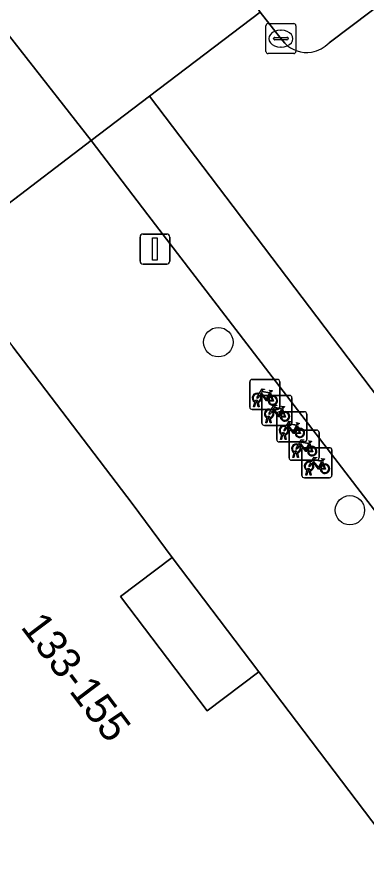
# Model space of a CAD drawing. Extents: x 160030 to 160839, y 385325 to 386450.
# Drawn here: x 160293.06 to 160304.69, y 385951.19 to 385979.86 of the extents above; entities that cross this region are included whole.
import ezdxf

# ---------------------------------------------------------------- set-up
doc = ezdxf.new("R2010")
doc.units = 0
for name, color, linetype in [('IMGEO_Boom', 7, 'Continuous'), ('IMGEO_Fietsenrek', 7, 'Continuous'), ('IMGEO_Kolk', 7, 'Continuous'), ('IMGEO_Lichtmast', 7, 'Continuous'), ('IMGEO_Pand', 7, 'Continuous'), ('IMGEO_Pand_nummerreeks', 7, 'Continuous'), ('IMGEO_Pand_overbouw', 7, 'Continuous'), ('IMGEO_Parkeervlak_open', 7, 'Continuous'), ('IMGEO_Rijbaan_lokaal_open', 7, 'Continuous'), ('IMGEO_Voetpad_open', 7, 'Continuous')]:
    doc.layers.add(name, color=color, linetype=linetype)

msp = doc.modelspace()

# ---------------------------------------------------------------- linework, layer by layer
at = {"layer": 'IMGEO_Boom'}
for centre in [(160299.753, 385969.036), (160304.133, 385963.436)]:
    msp.add_circle(centre, 0.489, dxfattribs=at)
at = {"layer": 'IMGEO_Fietsenrek'}
for p, q in [((160300.874, 385967.795), (160301.715, 385967.795)), ((160301.715, 385967.795), (160300.874, 385967.795)), ((160300.799, 385966.87), (160300.799, 385967.711)), ((160300.799, 385967.711), (160300.799, 385966.87)), ((160301.799, 385967.72), (160301.799, 385966.879)), ((160301.799, 385966.879), (160301.799, 385967.72)), ((160301.204, 385966.337), (160301.204, 385967.178)), ((160301.204, 385967.178), (160301.204, 385966.337)), ((160301.279, 385967.262), (160302.12, 385967.262)), ((160302.12, 385967.262), (160301.279, 385967.262)), ((160301.486, 385967.344), (160301.522, 385967.249)), ((160302.204, 385967.187), (160302.204, 385966.346)), ((160302.204, 385966.346), (160302.204, 385967.187)), ((160300.926, 385966.879), (160300.965, 385967.039)), ((160300.995, 385967.027), (160300.96, 385966.879)), ((160301.037, 385967.051), (160301.036, 385967.055)), ((160301.078, 385966.879), (160301.044, 385967.021)), ((160301.068, 385967.062), (160301.069, 385967.055)), ((160301.076, 385967.025), (160301.111, 385966.879)), ((160301.724, 385966.795), (160300.883, 385966.795)), ((160300.883, 385966.795), (160301.724, 385966.795)), ((160300.96, 385966.879), (160300.926, 385966.879)), ((160301.111, 385966.879), (160301.078, 385966.879)), ((160301.698, 385965.789), (160301.698, 385966.63)), ((160301.698, 385966.63), (160301.698, 385965.789)), ((160301.773, 385966.714), (160302.614, 385966.714)), ((160302.614, 385966.714), (160301.773, 385966.714)), ((160301.891, 385966.811), (160301.927, 385966.716)), ((160302.698, 385966.639), (160302.698, 385965.798)), ((160302.698, 385965.798), (160302.698, 385966.639)), ((160301.331, 385966.346), (160301.37, 385966.506)), ((160301.365, 385966.346), (160301.331, 385966.346)), ((160301.4, 385966.494), (160301.365, 385966.346)), ((160301.442, 385966.518), (160301.441, 385966.522)), ((160301.483, 385966.346), (160301.449, 385966.488)), ((160301.473, 385966.529), (160301.474, 385966.522)), ((160301.481, 385966.492), (160301.516, 385966.346)), ((160301.516, 385966.346), (160301.483, 385966.346)), ((160302.129, 385966.262), (160301.288, 385966.262)), ((160301.288, 385966.262), (160302.129, 385966.262)), ((160302.182, 385966.106), (160303.023, 385966.106)), ((160303.023, 385966.106), (160302.182, 385966.106)), ((160302.385, 385966.263), (160302.421, 385966.168)), ((160303.107, 385966.031), (160303.107, 385965.19)), ((160303.107, 385965.19), (160303.107, 385966.031)), ((160301.825, 385965.798), (160301.864, 385965.958)), ((160301.859, 385965.798), (160301.825, 385965.798)), ((160301.894, 385965.946), (160301.859, 385965.798)), ((160301.936, 385965.97), (160301.935, 385965.974)), ((160301.977, 385965.798), (160301.943, 385965.94)), ((160301.967, 385965.981), (160301.968, 385965.974)), ((160301.975, 385965.944), (160302.01, 385965.798)), ((160302.01, 385965.798), (160301.977, 385965.798)), ((160302.107, 385965.181), (160302.107, 385966.022)), ((160302.107, 385966.022), (160302.107, 385965.181)), ((160302.623, 385965.714), (160301.782, 385965.714)), ((160301.782, 385965.714), (160302.623, 385965.714)), ((160302.608, 385965.519), (160303.449, 385965.519)), ((160303.449, 385965.519), (160302.608, 385965.519)), ((160302.794, 385965.655), (160302.83, 385965.56)), ((160302.234, 385965.19), (160302.273, 385965.35)), ((160302.268, 385965.19), (160302.234, 385965.19)), ((160302.303, 385965.338), (160302.268, 385965.19)), ((160302.345, 385965.362), (160302.344, 385965.366)), ((160302.386, 385965.19), (160302.352, 385965.332)), ((160302.376, 385965.373), (160302.377, 385965.366)), ((160302.384, 385965.336), (160302.419, 385965.19)), ((160302.419, 385965.19), (160302.386, 385965.19)), ((160302.533, 385964.594), (160302.533, 385965.435)), ((160302.533, 385965.435), (160302.533, 385964.594)), ((160303.533, 385965.444), (160303.533, 385964.603)), ((160303.533, 385964.603), (160303.533, 385965.444)), ((160303.032, 385965.106), (160302.191, 385965.106)), ((160302.191, 385965.106), (160303.032, 385965.106)), ((160303.22, 385965.068), (160303.256, 385964.973)), ((160302.66, 385964.603), (160302.699, 385964.763)), ((160302.694, 385964.603), (160302.66, 385964.603)), ((160302.729, 385964.751), (160302.694, 385964.603)), ((160302.771, 385964.775), (160302.77, 385964.779)), ((160302.812, 385964.603), (160302.778, 385964.745)), ((160302.802, 385964.786), (160302.803, 385964.779)), ((160302.81, 385964.749), (160302.845, 385964.603)), ((160302.845, 385964.603), (160302.812, 385964.603)), ((160303.458, 385964.519), (160302.617, 385964.519)), ((160302.617, 385964.519), (160303.458, 385964.519))]:
    msp.add_line(p, q, dxfattribs=at)
for points in [[(160301.112, 385967.321), (160301.207, 385967.485), (160301.293, 385967.471), (160301.295, 385967.462), (160301.239, 385967.451), (160301.212, 385967.406), (160301.468, 385967.365)], [(160301.133, 385967.269), (160301.081, 385967.179), (160301.041, 385967.154), (160301.042, 385967.201), (160301.097, 385967.295)], [(160301.408, 385967.077), (160301.358, 385967.077), (160301.167, 385967.328), (160301.148, 385967.296)], [(160301.455, 385967.34), (160301.198, 385967.381), (160301.181, 385967.352), (160301.348, 385967.132), (160301.455, 385967.34)], [(160301.503, 385967.242), (160301.473, 385967.319), (160301.364, 385967.101), (160301.407, 385967.101)], [(160301.437, 385967.101), (160301.557, 385967.1), (160301.513, 385967.214)], [(160301.533, 385967.221), (160301.588, 385967.076), (160301.438, 385967.076)], [(160301.468, 385967.365), (160301.493, 385967.414), (160301.487, 385967.418), (160301.464, 385967.422), (160301.452, 385967.429), (160301.451, 385967.432), (160301.453, 385967.437), (160301.548, 385967.422), (160301.55, 385967.412), (160301.54, 385967.399), (160301.528, 385967.393), (160301.514, 385967.399), (160301.486, 385967.344)], [(160301.517, 385966.788), (160301.612, 385966.952), (160301.698, 385966.938), (160301.7, 385966.929), (160301.644, 385966.918), (160301.617, 385966.873), (160301.873, 385966.832)], [(160301.873, 385966.832), (160301.898, 385966.881), (160301.892, 385966.885), (160301.869, 385966.889), (160301.857, 385966.896), (160301.856, 385966.899), (160301.858, 385966.904), (160301.953, 385966.889), (160301.955, 385966.879), (160301.945, 385966.866), (160301.933, 385966.86), (160301.919, 385966.866), (160301.891, 385966.811)], [(160301.538, 385966.736), (160301.486, 385966.646), (160301.446, 385966.621), (160301.447, 385966.668), (160301.502, 385966.762)], [(160301.813, 385966.544), (160301.763, 385966.544), (160301.572, 385966.795), (160301.553, 385966.763)], [(160301.86, 385966.807), (160301.603, 385966.848), (160301.586, 385966.819), (160301.753, 385966.599), (160301.86, 385966.807)], [(160301.908, 385966.709), (160301.878, 385966.786), (160301.769, 385966.568), (160301.812, 385966.568)], [(160301.842, 385966.568), (160301.962, 385966.567), (160301.918, 385966.681)], [(160301.938, 385966.688), (160301.993, 385966.543), (160301.843, 385966.543)], [(160302.011, 385966.24), (160302.106, 385966.404), (160302.192, 385966.39), (160302.194, 385966.381), (160302.138, 385966.37), (160302.111, 385966.325), (160302.367, 385966.284)], [(160302.367, 385966.284), (160302.392, 385966.333), (160302.386, 385966.337), (160302.363, 385966.341), (160302.351, 385966.348), (160302.35, 385966.351), (160302.352, 385966.356), (160302.447, 385966.341), (160302.449, 385966.331), (160302.439, 385966.318), (160302.427, 385966.312), (160302.413, 385966.318), (160302.385, 385966.263)], [(160302.032, 385966.188), (160301.98, 385966.098), (160301.94, 385966.073), (160301.941, 385966.12), (160301.996, 385966.214)], [(160302.307, 385965.996), (160302.257, 385965.996), (160302.066, 385966.247), (160302.047, 385966.215)], [(160302.354, 385966.259), (160302.097, 385966.3), (160302.08, 385966.271), (160302.247, 385966.051), (160302.354, 385966.259)], [(160302.402, 385966.161), (160302.372, 385966.238), (160302.263, 385966.02), (160302.306, 385966.02)], [(160302.336, 385966.02), (160302.456, 385966.019), (160302.412, 385966.133)], [(160302.432, 385966.14), (160302.487, 385965.995), (160302.337, 385965.995)], [(160302.42, 385965.632), (160302.515, 385965.796), (160302.601, 385965.782), (160302.603, 385965.773), (160302.547, 385965.762), (160302.52, 385965.717), (160302.776, 385965.676)], [(160302.776, 385965.676), (160302.801, 385965.725), (160302.795, 385965.729), (160302.772, 385965.733), (160302.76, 385965.74), (160302.759, 385965.743), (160302.761, 385965.748), (160302.856, 385965.733), (160302.858, 385965.723), (160302.848, 385965.71), (160302.836, 385965.704), (160302.822, 385965.71), (160302.794, 385965.655)], [(160302.441, 385965.58), (160302.389, 385965.49), (160302.349, 385965.465), (160302.35, 385965.512), (160302.405, 385965.606)], [(160302.716, 385965.388), (160302.666, 385965.388), (160302.475, 385965.639), (160302.456, 385965.607)], [(160302.763, 385965.651), (160302.506, 385965.692), (160302.489, 385965.663), (160302.656, 385965.443), (160302.763, 385965.651)], [(160302.811, 385965.553), (160302.781, 385965.63), (160302.672, 385965.412), (160302.715, 385965.412)], [(160302.745, 385965.412), (160302.865, 385965.411), (160302.821, 385965.525)], [(160302.841, 385965.532), (160302.896, 385965.387), (160302.746, 385965.387)], [(160302.846, 385965.045), (160302.941, 385965.209), (160303.027, 385965.195), (160303.029, 385965.186), (160302.973, 385965.175), (160302.946, 385965.13), (160303.202, 385965.089)], [(160302.867, 385964.993), (160302.815, 385964.903), (160302.775, 385964.878), (160302.776, 385964.925), (160302.831, 385965.019)], [(160303.142, 385964.801), (160303.092, 385964.801), (160302.901, 385965.052), (160302.882, 385965.02)], [(160303.189, 385965.064), (160302.932, 385965.105), (160302.915, 385965.076), (160303.082, 385964.856), (160303.189, 385965.064)], [(160303.237, 385964.966), (160303.207, 385965.043), (160303.098, 385964.825), (160303.141, 385964.825)], [(160303.171, 385964.825), (160303.291, 385964.824), (160303.247, 385964.938)], [(160303.267, 385964.945), (160303.322, 385964.8), (160303.172, 385964.8)], [(160303.202, 385965.089), (160303.227, 385965.138), (160303.221, 385965.142), (160303.198, 385965.146), (160303.186, 385965.153), (160303.185, 385965.156), (160303.187, 385965.161), (160303.282, 385965.146), (160303.284, 385965.136), (160303.274, 385965.123), (160303.262, 385965.117), (160303.248, 385965.123), (160303.22, 385965.068)]]:
    msp.add_lwpolyline(points, dxfattribs=at)
for centre, radius, start, end in [((160300.877, 385967.717), 0.0779, 92.4484, 184.2845), ((160300.877, 385967.717), 0.0779, 92.4484, 184.2845), ((160301.721, 385967.717), 0.0779, 2.4484, 94.2845), ((160301.721, 385967.717), 0.0779, 2.4484, 94.2845), ((160301.039, 385967.18), 0.159, 62.6766, 242.1369), ((160301.039, 385967.18), 0.129, 63.3192, 238.903), ((160301.039, 385967.18), 0.129, 283.6043, 43.4302), ((160301.039, 385967.18), 0.159, 283.5766, 46.6042), ((160301.282, 385967.184), 0.0779, 92.4484, 184.2845), ((160301.282, 385967.184), 0.0779, 92.4484, 184.2845), ((160301.566, 385967.096), 0.159, 113.3408, 178.3217), ((160301.566, 385967.096), 0.159, 187.0065, 105.7708), ((160301.566, 385967.096), 0.129, 113.923, 177.9556), ((160301.566, 385967.096), 0.129, 188.6715, 104.5883), ((160302.126, 385967.184), 0.0779, 2.4484, 94.2845), ((160302.126, 385967.184), 0.0779, 2.4484, 94.2845), ((160301.019, 385967.051), 0.0499, 12.8025, 158.6934), ((160301.039, 385967.18), 0.159, 253.9967, 271.7867), ((160301.019, 385967.051), 0.0174, 12.8025, 163.4502), ((160301.039, 385967.18), 0.129, 253.415, 269.0204), ((160300.877, 385966.873), 0.0779, 182.4484, 274.2845), ((160300.877, 385966.873), 0.0779, 182.4484, 274.2845), ((160301.444, 385966.647), 0.159, 62.6766, 242.1369), ((160301.444, 385966.647), 0.129, 63.3192, 238.903), ((160301.444, 385966.647), 0.129, 283.6043, 43.4302), ((160301.444, 385966.647), 0.159, 283.5766, 46.6042), ((160301.776, 385966.636), 0.0779, 92.4484, 184.2845), ((160301.776, 385966.636), 0.0779, 92.4484, 184.2845), ((160301.721, 385966.873), 0.0779, 272.4484, 4.2845), ((160301.721, 385966.873), 0.0779, 272.4484, 4.2845), ((160301.971, 385966.563), 0.159, 113.3408, 178.3217), ((160301.971, 385966.563), 0.159, 187.0065, 105.7708), ((160301.971, 385966.563), 0.129, 113.923, 177.9556), ((160301.971, 385966.563), 0.129, 188.6715, 104.5883), ((160302.62, 385966.636), 0.0779, 2.4484, 94.2845), ((160302.62, 385966.636), 0.0779, 2.4484, 94.2845), ((160301.282, 385966.34), 0.0779, 182.4484, 274.2845), ((160301.282, 385966.34), 0.0779, 182.4484, 274.2845), ((160301.424, 385966.518), 0.0499, 12.8025, 158.6934), ((160301.444, 385966.647), 0.159, 253.9967, 271.7867), ((160301.424, 385966.518), 0.0174, 12.8025, 163.4502), ((160301.444, 385966.647), 0.129, 253.415, 269.0204), ((160302.126, 385966.34), 0.0779, 272.4484, 4.2845), ((160302.126, 385966.34), 0.0779, 272.4484, 4.2845), ((160301.938, 385966.099), 0.159, 62.6766, 242.1369), ((160301.938, 385966.099), 0.129, 63.3192, 238.903), ((160301.938, 385966.099), 0.129, 283.6043, 43.4302), ((160301.938, 385966.099), 0.159, 283.5766, 46.6042), ((160302.185, 385966.028), 0.0779, 92.4484, 184.2845), ((160302.185, 385966.028), 0.0779, 92.4484, 184.2845), ((160302.465, 385966.015), 0.159, 113.3408, 178.3217), ((160302.465, 385966.015), 0.159, 187.0065, 105.7708), ((160302.465, 385966.015), 0.129, 113.923, 177.9556), ((160302.465, 385966.015), 0.129, 188.6715, 104.5883), ((160303.029, 385966.028), 0.0779, 2.4484, 94.2845), ((160303.029, 385966.028), 0.0779, 2.4484, 94.2845), ((160301.776, 385965.792), 0.0779, 182.4484, 274.2845), ((160301.776, 385965.792), 0.0779, 182.4484, 274.2845), ((160301.918, 385965.97), 0.0499, 12.8025, 158.6934), ((160301.938, 385966.099), 0.159, 253.9967, 271.7867), ((160301.918, 385965.97), 0.0174, 12.8025, 163.4502), ((160301.938, 385966.099), 0.129, 253.415, 269.0204), ((160302.62, 385965.792), 0.0779, 272.4484, 4.2845), ((160302.62, 385965.792), 0.0779, 272.4484, 4.2845), ((160302.347, 385965.491), 0.159, 62.6766, 242.1369), ((160302.347, 385965.491), 0.129, 63.3192, 238.903), ((160302.347, 385965.491), 0.129, 283.6043, 43.4302), ((160302.347, 385965.491), 0.159, 283.5766, 46.6042), ((160302.611, 385965.441), 0.0779, 92.4484, 184.2845), ((160302.611, 385965.441), 0.0779, 92.4484, 184.2845), ((160302.874, 385965.407), 0.159, 113.3408, 178.3217), ((160302.874, 385965.407), 0.159, 187.0065, 105.7708), ((160302.874, 385965.407), 0.129, 113.923, 177.9556), ((160302.874, 385965.407), 0.129, 188.6715, 104.5883), ((160303.455, 385965.441), 0.0779, 2.4484, 94.2845), ((160303.455, 385965.441), 0.0779, 2.4484, 94.2845), ((160302.185, 385965.184), 0.0779, 182.4484, 274.2845), ((160302.185, 385965.184), 0.0779, 182.4484, 274.2845), ((160302.327, 385965.362), 0.0499, 12.8025, 158.6934), ((160302.347, 385965.491), 0.159, 253.9967, 271.7867), ((160302.327, 385965.362), 0.0174, 12.8025, 163.4502), ((160302.347, 385965.491), 0.129, 253.415, 269.0204), ((160303.029, 385965.184), 0.0779, 272.4484, 4.2845), ((160303.029, 385965.184), 0.0779, 272.4484, 4.2845), ((160302.773, 385964.904), 0.159, 62.6766, 242.1369), ((160302.773, 385964.904), 0.129, 63.3192, 238.903), ((160302.773, 385964.904), 0.129, 283.6043, 43.4302), ((160302.773, 385964.904), 0.159, 283.5766, 46.6042), ((160303.3, 385964.82), 0.159, 113.3408, 178.3217), ((160303.3, 385964.82), 0.159, 187.0065, 105.7708), ((160303.3, 385964.82), 0.129, 113.923, 177.9556), ((160303.3, 385964.82), 0.129, 188.6715, 104.5883), ((160302.611, 385964.597), 0.0779, 182.4484, 274.2845), ((160302.611, 385964.597), 0.0779, 182.4484, 274.2845), ((160302.753, 385964.775), 0.0499, 12.8025, 158.6934), ((160302.773, 385964.904), 0.159, 253.9967, 271.7867), ((160302.753, 385964.775), 0.0174, 12.8025, 163.4502), ((160302.773, 385964.904), 0.129, 253.415, 269.0204), ((160303.455, 385964.597), 0.0779, 272.4484, 4.2845), ((160303.455, 385964.597), 0.0779, 272.4484, 4.2845)]:
    msp.add_arc(centre, radius, start, end, dxfattribs=at)
at = {"layer": 'IMGEO_Kolk'}
for p, q in [((160301.335, 385978.725), (160301.335, 385979.577)), ((160301.41, 385979.651), (160302.262, 385979.651)), ((160302.336, 385979.577), (160302.336, 385978.725)), ((160301.823, 385979.431), (160301.848, 385979.431)), ((160301.594, 385979.145), (160301.594, 385979.157)), ((160302.032, 385979.108), (160301.634, 385979.108)), ((160301.637, 385979.194), (160302.035, 385979.194)), ((160302.078, 385979.157), (160302.078, 385979.145)), ((160302.262, 385978.651), (160301.41, 385978.651)), ((160301.846, 385978.871), (160301.821, 385978.871))]:
    msp.add_line(p, q, dxfattribs=at)
for points in [[(160301.335, 385978.725), (160301.335, 385979.577)], [(160301.41, 385979.651), (160302.262, 385979.651)], [(160302.336, 385979.577), (160302.336, 385978.725)], [(160302.262, 385978.651), (160301.41, 385978.651)]]:
    msp.add_lwpolyline(points, dxfattribs=at)
for centre, radius, start, end in [((160301.412, 385979.575), 0.0765, 91.552, 178.448), ((160301.412, 385979.575), 0.0765, 91.552, 178.448), ((160302.26, 385979.575), 0.0765, 1.552, 88.448), ((160302.26, 385979.575), 0.0765, 1.552, 88.448), ((160301.634, 385979.154), 0.0403, 85.8775, 175.7526), ((160301.631, 385979.144), 0.0366, 178.938, 274.7102), ((160302.035, 385979.151), 0.043, 264.8664, 352.4533), ((160302.039, 385979.156), 0.0386, 1.7309, 96.639), ((160301.412, 385978.727), 0.0765, 181.552, 268.448), ((160301.412, 385978.727), 0.0765, 181.552, 268.448), ((160302.26, 385978.727), 0.0765, 271.552, 358.448), ((160302.26, 385978.727), 0.0765, 271.552, 358.448)]:
    msp.add_arc(centre, radius, start, end, dxfattribs=at)
for centre, major_axis, ratio, start_param, end_param in [((160301.822, 385979.151), (-0.387, 0.002), 0.722429, 4.712389, 7.853982), ((160301.847, 385979.151), (-0.39, 0.002), 0.717154, 1.570796, 4.712389)]:
    msp.add_ellipse(centre, major_axis=major_axis, ratio=ratio, start_param=start_param, end_param=end_param, dxfattribs=at)
at = {"layer": 'IMGEO_Lichtmast'}
for p, q in [((160297.246, 385972.64), (160298.036, 385972.64)), ((160298.036, 385972.64), (160297.246, 385972.64)), ((160297.146, 385971.74), (160297.146, 385972.54)), ((160297.146, 385972.54), (160297.146, 385971.74)), ((160298.136, 385972.54), (160298.136, 385971.74)), ((160298.136, 385971.74), (160298.136, 385972.54)), ((160298.036, 385971.64), (160297.246, 385971.64)), ((160297.246, 385971.64), (160298.036, 385971.64))]:
    msp.add_line(p, q, dxfattribs=at)
msp.add_lwpolyline([(160297.566, 385972.515), (160297.716, 385972.515), (160297.716, 385971.765), (160297.566, 385971.765), (160297.566, 385972.515)], dxfattribs=at)
for centre, start, end in [((160297.246, 385972.54), 90, 180), ((160297.246, 385972.54), 90, 180), ((160298.036, 385972.54), 0, 90), ((160298.036, 385972.54), 360, 90), ((160297.246, 385971.74), 180, 270), ((160297.246, 385971.74), 180, 270), ((160298.036, 385971.74), 270, 0), ((160298.036, 385971.74), 270, 0)]:
    msp.add_arc(centre, 0.1, start, end, dxfattribs=at)
at = {"layer": 'IMGEO_Pand'}
msp.add_lwpolyline([(160311.028, 385934.695), (160315.959, 385938.476), (160309.261, 385947.325), (160307.532, 385946.017), (160304.654, 385949.82), (160306.355, 385951.108), (160301.098, 385958.053), (160299.376, 385956.749), (160296.492, 385960.559), (160298.215, 385961.863), (160296.888, 385963.664), (160292.909, 385968.884)], dxfattribs=at)
at = {"layer": 'IMGEO_Pand_overbouw'}
msp.add_lwpolyline([(160298.215, 385961.863), (160296.492, 385960.559), (160298.528, 385957.869), (160299.376, 385956.749), (160301.098, 385958.053)], close=True, dxfattribs=at)
at = {"layer": 'IMGEO_Parkeervlak_open'}
for points in [[(160307.594, 385982.16), (160303.438, 385979.012)], [(160301.963, 385978.996), (160301.836, 385979.151), (160301.142, 385980.03), (160297.464, 385977.233), (160325.133, 385940.705), (160328.828, 385943.51), (160325.391, 385947.963), (160325.679, 385948.172), (160325.832, 385947.978), (160351.422, 385967.377)]]:
    msp.add_lwpolyline(points, dxfattribs=at)
msp.add_lwpolyline([(160297.464, 385977.233), (160295.521, 385975.755), (160297.407, 385973.279), (160305.939, 385962.146), (160320.164, 385943.468), (160321.032, 385942.311), (160323.288, 385939.305), (160325.133, 385940.705)], close=True, dxfattribs=at)
for centre, radius, start, end in [((160302.706, 385979.742), 1.053, 225.0964, 278.3409), ((160302.636, 385979.807), 1.13, 281.3924, 315.2445)]:
    msp.add_arc(centre, radius, start, end, dxfattribs=at)
at = {"layer": 'IMGEO_Rijbaan_lokaal_open'}
msp.add_lwpolyline([(160290.782, 385981.805), (160295.521, 385975.755), (160297.464, 385977.233), (160301.142, 385980.03), (160300.971, 385980.314), (160300.198, 385981.265), (160297.279, 385985.024)], dxfattribs=at)
at = {"layer": 'IMGEO_Voetpad_open'}
for points in [[(160307.676, 385982.776), (160306.448, 385984.39), (160300.971, 385980.314), (160301.142, 385980.03), (160301.836, 385979.151), (160301.963, 385978.996)], [(160303.438, 385979.012), (160307.594, 385982.16)], [(160287.372, 385976.172), (160290.035, 385972.688), (160290.569, 385971.981), (160295.521, 385975.755), (160290.782, 385981.805)]]:
    msp.add_lwpolyline(points, dxfattribs=at)
for points in [[(160305.939, 385962.146), (160297.407, 385973.279), (160295.521, 385975.755), (160290.569, 385971.981), (160292.909, 385968.884), (160296.888, 385963.664), (160298.215, 385961.863), (160301.098, 385958.053), (160306.355, 385951.108), (160309.261, 385947.325), (160315.959, 385938.476), (160321.032, 385942.311), (160320.164, 385943.468)], [(160298.215, 385961.863), (160296.492, 385960.559), (160299.376, 385956.749), (160301.098, 385958.053)]]:
    msp.add_lwpolyline(points, close=True, dxfattribs=at)
for centre, radius, start, end in [((160302.706, 385979.742), 1.053, 225.0964, 278.3409), ((160302.636, 385979.807), 1.13, 281.3924, 315.2445)]:
    msp.add_arc(centre, radius, start, end, dxfattribs=at)

# ---------------------------------------------------------------- texts
at = {"layer": 'IMGEO_Pand_nummerreeks'}
msp.add_text('133-155', height=1, rotation=307.1217, dxfattribs=at).set_placement((160293.149, 385959.542))

doc.saveas('drawing.dxf')
